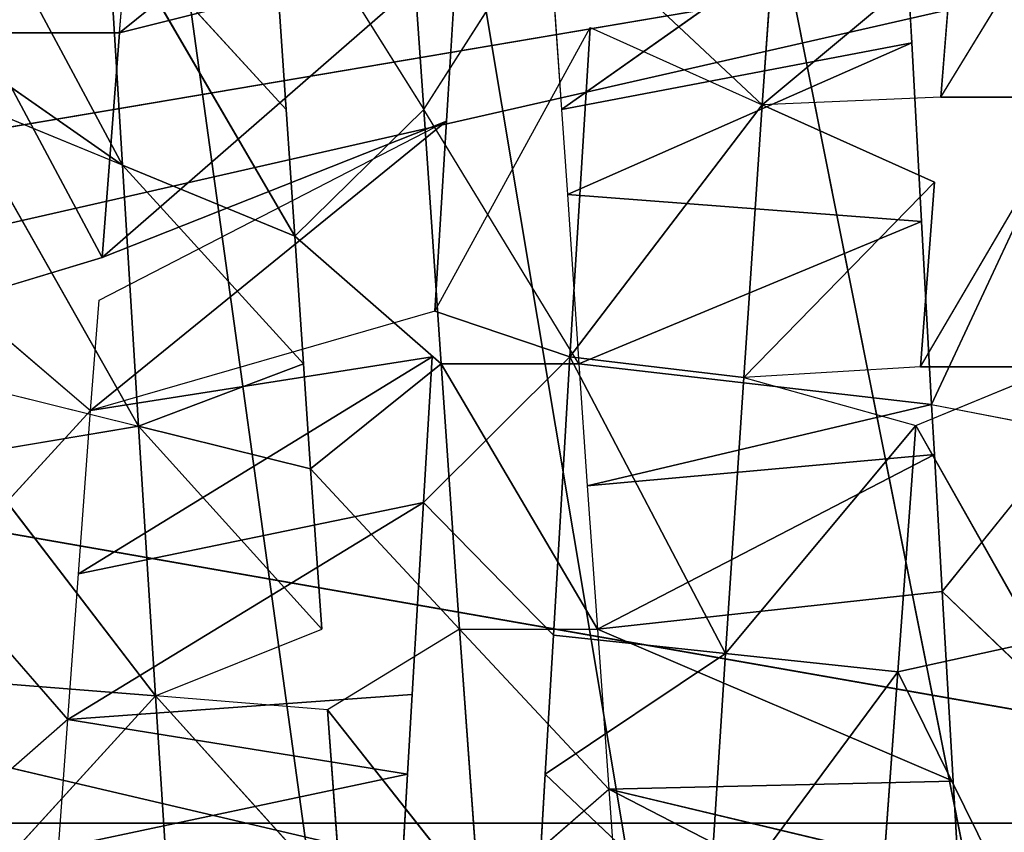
# Model space of a CAD drawing. Extents: x 0 to 40, y 0 to 81.9.
# Tile 279 of 623: x 4.206 to 4.831, y 74.874 to 75.39. Entities that reach past the tile are written whole.
import ezdxf

# ---------------------------------------------------------------- set-up
doc = ezdxf.new("R2010")
doc.units = 0
doc.header["$LTSCALE"] = 25.4
doc.layers.get('0').update_dxf_attribs({"color": 13, "linetype": 'CONTINUOUS'})

# ---------------------------------------------------------------- blocks, each defined once
blk = doc.blocks.new('ICE-TUBE-LED-S-8118_STL')
at = {"color": 0}
for p, q in [((74.98739, 16.85613, 47.73724), (75.40926, 18.65613, 47.73724)), ((74.98739, 16.85613, 47.73724), (75.40926, 18.65613, 47.73724)), ((75.51377, 18.65613, 44.27866), (75.19833, 16.85613, 44.25)), ((75.51377, 18.65613, 44.27866), (75.19833, 16.85613, 44.25)), ((75.19833, 18.65613, 44.25), (75.19833, 16.85613, 44.25)), ((75.19833, 18.65613, 44.25), (75.19833, 16.85613, 44.25)), ((75.40926, 18.65613, 47.73724), (75.81889, 16.85613, 47.63628)), ((75.40926, 18.65613, 47.73724), (75.81889, 16.85613, 47.63628)), ((75.81889, 16.85613, 44.36372), (75.51377, 18.65613, 44.27866)), ((75.81889, 16.85613, 44.36372), (75.51377, 18.65613, 44.27866)), ((75.26432, 17.86987, 44.43027), (75.18249, 17.96329, 44.42897)), ((75.26432, 17.86987, 44.43027), (75.35693, 17.95057, 44.43691)), ((75.35693, 17.95057, 44.43691), (75.4606, 17.85535, 44.45093)), ((75.61656, 17.83511, 47.71016), (75.6942, 17.94626, 47.8859)), ((75.4507, 17.82496, 47.74237), (75.66157, 17.94449, 47.89418)), ((75.4507, 17.82496, 47.74237), (75.66157, 17.94449, 47.89418)), ((75.61656, 17.83511, 47.71016), (75.66157, 17.94449, 47.89418)), ((75.47785, 17.93434, 47.92986), (75.4507, 17.82496, 47.74237)), ((75.53079, 17.93755, 44.46447), (75.4606, 17.85535, 44.45093)), ((75.53079, 17.93755, 44.46447), (75.55782, 17.848, 44.47057)), ((75.43279, 17.93181, 47.93585), (75.27926, 17.8142, 47.7587)), ((75.43279, 17.93181, 47.93585), (75.27926, 17.8142, 47.7587)), ((75.43279, 17.93181, 47.93585), (75.4507, 17.82496, 47.74237)), ((75.27926, 17.8142, 47.7587), (75.28797, 17.92357, 47.94794)), ((75.27926, 17.8142, 47.7587), (75.28797, 17.92357, 47.94794)), ((75.70077, 17.92446, 44.51139), (75.55782, 17.848, 44.47057)), ((75.70077, 17.92446, 44.51139), (75.55782, 17.848, 44.47057)), ((75.70077, 17.83696, 44.51139), (75.70077, 17.92446, 44.51139)), ((75.27926, 17.8142, 47.7587), (75.16699, 17.91658, 47.94975)), ((75.27926, 17.8142, 47.7587), (75.16699, 17.91658, 47.94975)), ((75.22965, 17.65408, 44.05025), (75.18249, 17.87579, 44.42897)), ((75.18249, 17.87579, 44.42897), (75.26432, 17.86987, 44.43027)), ((75.22965, 17.65408, 44.05025), (75.18249, 17.87579, 44.42897)), ((75.26432, 17.86987, 44.43027), (75.22965, 17.65408, 44.05025)), ((75.26432, 17.86987, 44.43027), (75.22965, 17.65408, 44.05025)), ((75.40218, 17.64391, 44.06068), (75.26432, 17.86987, 44.43027)), ((75.26432, 17.86987, 44.43027), (75.35693, 17.86308, 44.43691)), ((75.40218, 17.64391, 44.06068), (75.26432, 17.86987, 44.43027)), ((75.28024, 17.65112, 44.05172), (75.26432, 17.86987, 44.43027)), ((75.28024, 17.65112, 44.05172), (75.26432, 17.86987, 44.43027)), ((75.49484, 17.63836, 44.07268), (75.35693, 17.86308, 44.43691)), ((75.35693, 17.86308, 44.43691), (75.4606, 17.85535, 44.45093)), ((75.49484, 17.63836, 44.07268), (75.35693, 17.86308, 44.43691)), ((75.40218, 17.64391, 44.06068), (75.35693, 17.86308, 44.43691)), ((75.40218, 17.64391, 44.06068), (75.35693, 17.86308, 44.43691)), ((75.52385, 17.6366, 44.07736), (75.4606, 17.85535, 44.45093)), ((75.4606, 17.85535, 44.45093), (75.64452, 17.62925, 44.10173)), ((75.49484, 17.63836, 44.07268), (75.4606, 17.85535, 44.45093)), ((75.4606, 17.85535, 44.45093), (75.53079, 17.85005, 44.46447)), ((75.4606, 17.85535, 44.45093), (75.64452, 17.62925, 44.10173)), ((75.53079, 17.85005, 44.46447), (75.64452, 17.62925, 44.10173)), ((75.55782, 17.848, 44.47057), (75.64452, 17.62925, 44.10173)), ((75.55782, 17.848, 44.47057), (75.75452, 17.62244, 44.131)), ((75.55782, 17.848, 44.47057), (75.75452, 17.62244, 44.131)), ((75.55782, 17.848, 44.47057), (75.70077, 17.83696, 44.51139)), ((75.55782, 17.848, 44.47057), (75.70077, 17.83696, 44.51139)), ((75.7762, 17.8448, 47.66302), (75.57156, 17.72574, 47.52614)), ((75.7762, 17.8448, 47.66302), (75.57156, 17.72574, 47.52614)), ((75.7762, 17.8448, 47.66302), (75.61656, 17.83511, 47.71016)), ((75.7762, 17.8448, 47.66302), (75.61656, 17.83511, 47.71016)), ((75.65186, 17.73114, 47.50423), (75.7762, 17.8448, 47.66302)), ((75.65186, 17.73114, 47.50423), (75.7762, 17.8448, 47.66302)), ((75.61656, 17.83511, 47.71016), (75.4507, 17.82496, 47.74237)), ((75.61656, 17.83511, 47.71016), (75.4507, 17.82496, 47.74237)), ((75.61656, 17.83511, 47.71016), (75.4903, 17.7202, 47.54374)), ((75.61656, 17.83511, 47.71016), (75.4903, 17.7202, 47.54374)), ((75.61656, 17.83511, 47.71016), (75.57156, 17.72574, 47.52614)), ((75.61656, 17.83511, 47.71016), (75.57156, 17.72574, 47.52614)), ((75.70077, 17.83696, 44.51139), (75.75452, 17.62244, 44.131)), ((75.87996, 17.61455, 44.17302), (75.70077, 17.83696, 44.51139)), ((75.70077, 17.83696, 44.51139), (75.74751, 17.8333, 44.528)), ((75.87996, 17.61455, 44.17302), (75.70077, 17.83696, 44.51139)), ((75.70077, 17.83696, 44.51139), (75.75452, 17.62244, 44.131)), ((75.27926, 17.8142, 47.7587), (75.4507, 17.82496, 47.74237)), ((75.27926, 17.8142, 47.7587), (75.4507, 17.82496, 47.74237)), ((75.4507, 17.82496, 47.74237), (75.32161, 17.70845, 47.56627)), ((75.4507, 17.82496, 47.74237), (75.32161, 17.70845, 47.56627)), ((75.4507, 17.82496, 47.74237), (75.42354, 17.71559, 47.55489)), ((75.4507, 17.82496, 47.74237), (75.42354, 17.71559, 47.55489)), ((75.4507, 17.82496, 47.74237), (75.4903, 17.7202, 47.54374)), ((75.4507, 17.82496, 47.74237), (75.4903, 17.7202, 47.54374)), ((75.27926, 17.8142, 47.7587), (75.10456, 17.80295, 47.75806)), ((75.27926, 17.8142, 47.7587), (75.10456, 17.80295, 47.75806)), ((75.27926, 17.8142, 47.7587), (75.14843, 17.69604, 47.57032)), ((75.27926, 17.8142, 47.7587), (75.14843, 17.69604, 47.57032)), ((75.27055, 17.70482, 47.56945), (75.27926, 17.8142, 47.7587)), ((75.27926, 17.8142, 47.7587), (75.32161, 17.70845, 47.56627)), ((75.80924, 17.74229, 47.44747), (75.65186, 17.64364, 47.50423)), ((75.71402, 17.73543, 47.48407), (75.65186, 17.73114, 47.50423)), ((75.65186, 17.73114, 47.50423), (75.57156, 17.72574, 47.52614)), ((75.4903, 17.6327, 47.54374), (75.57156, 17.72574, 47.52614)), ((75.57156, 17.72574, 47.52614), (75.4903, 17.7202, 47.54374)), ((75.65186, 17.64364, 47.50423), (75.57156, 17.72574, 47.52614)), ((75.42354, 17.71559, 47.55489), (75.32161, 17.62095, 47.56627)), ((75.42354, 17.71559, 47.55489), (75.32161, 17.70845, 47.56627)), ((75.4903, 17.7202, 47.54374), (75.42354, 17.71559, 47.55489)), ((75.42354, 17.71559, 47.55489), (75.4903, 17.6327, 47.54374)), ((75.14843, 17.60854, 47.57032), (75.27055, 17.70482, 47.56945)), ((75.27055, 17.70482, 47.56945), (75.14843, 17.69604, 47.57032)), ((75.32161, 17.62095, 47.56627), (75.27055, 17.70482, 47.56945)), ((75.15874, 17.65819, 44.0504), (75.22965, 17.65408, 44.05025)), ((75.22965, 17.65408, 44.05025), (75.28024, 17.65112, 44.05172)), ((75.80924, 17.65479, 47.44747), (75.65186, 17.64364, 47.50423)), ((75.80924, 17.65479, 47.44747), (75.65186, 17.64364, 47.50423)), ((75.28024, 17.65112, 44.05172), (75.40218, 17.64391, 44.06068)), ((75.40218, 17.64391, 44.06068), (75.31794, 17.5614, 44.05367)), ((75.40218, 17.64391, 44.06068), (75.49486, 17.55085, 44.07268)), ((75.40218, 17.64391, 44.06068), (75.49484, 17.63836, 44.07268)), ((75.4903, 17.5452, 47.54374), (75.65186, 17.64364, 47.50423)), ((75.65186, 17.64364, 47.50423), (75.4903, 17.6327, 47.54374)), ((75.65186, 17.64364, 47.50423), (75.4903, 17.6327, 47.54374)), ((75.65186, 17.64364, 47.50423), (75.77564, 17.56482, 47.4612)), ((75.52385, 17.6366, 44.07736), (75.49486, 17.55085, 44.07268)), ((75.52385, 17.6366, 44.07736), (75.70405, 17.53807, 44.11672)), ((75.52385, 17.6366, 44.07736), (75.64452, 17.62925, 44.10173)), ((75.32161, 17.62095, 47.56627), (75.4903, 17.6327, 47.54374)), ((75.32161, 17.62095, 47.56627), (75.4903, 17.6327, 47.54374)), ((75.4903, 17.6327, 47.54374), (75.32161, 17.53345, 47.56627)), ((75.4903, 17.5452, 47.54374), (75.4903, 17.6327, 47.54374)), ((75.64452, 17.62925, 44.10173), (75.75452, 17.62244, 44.131)), ((75.32161, 17.62095, 47.56627), (75.14843, 17.60854, 47.57032)), ((75.32161, 17.62095, 47.56627), (75.14843, 17.60854, 47.57032)), ((75.21994, 17.5262, 47.57096), (75.32161, 17.62095, 47.56627)), ((75.32161, 17.62095, 47.56627), (75.32161, 17.53345, 47.56627)), ((75.14843, 17.60854, 47.57032), (75.21994, 17.5262, 47.57096)), ((75.22965, 17.56658, 44.05025), (75.12427, 17.57268, 44.05141)), ((75.22965, 17.56658, 44.05025), (75.13146, 17.4633, 44.24072)), ((75.22965, 17.56658, 44.05025), (75.13146, 17.4633, 44.24072)), ((75.22965, 17.56658, 44.05025), (75.30632, 17.45203, 44.24276)), ((75.22965, 17.56658, 44.05025), (75.30632, 17.45203, 44.24276)), ((75.31794, 17.5614, 44.05367), (75.22965, 17.56658, 44.05025)), ((75.77564, 17.56482, 47.4612), (75.65186, 17.55614, 47.50423)), ((75.30632, 17.45203, 44.24276), (75.31794, 17.5614, 44.05367)), ((75.30632, 17.45203, 44.24276), (75.31794, 17.5614, 44.05367)), ((75.49486, 17.55085, 44.07268), (75.31794, 17.5614, 44.05367)), ((75.49486, 17.55085, 44.07268), (75.31794, 17.5614, 44.05367)), ((75.59791, 17.55252, 47.51945), (75.4903, 17.5452, 47.54374)), ((75.59791, 17.55252, 47.51945), (75.58081, 17.32756, 47.91212)), ((75.59791, 17.55252, 47.51945), (75.58081, 17.32756, 47.91212)), ((75.65186, 17.55614, 47.50423), (75.59791, 17.55252, 47.51945)), ((75.59791, 17.55252, 47.51945), (75.69427, 17.33377, 47.88588)), ((75.59791, 17.55252, 47.51945), (75.69427, 17.33377, 47.88588)), ((75.65186, 17.55614, 47.50423), (75.80496, 17.3398, 47.85324)), ((75.65186, 17.55614, 47.50423), (75.80496, 17.3398, 47.85324)), ((75.65186, 17.55614, 47.50423), (75.69427, 17.33377, 47.88588)), ((75.65186, 17.55614, 47.50423), (75.69427, 17.33377, 47.88588)), ((75.30632, 17.45203, 44.24276), (75.49486, 17.55085, 44.07268)), ((75.30632, 17.45203, 44.24276), (75.49486, 17.55085, 44.07268)), ((75.48169, 17.44043, 44.2624), (75.49486, 17.55085, 44.07268)), ((75.48169, 17.44043, 44.2624), (75.49486, 17.55085, 44.07268)), ((75.70405, 17.53807, 44.11672), (75.49486, 17.55085, 44.07268)), ((75.65491, 17.4287, 44.29968), (75.49486, 17.55085, 44.07268)), ((75.70405, 17.53807, 44.11672), (75.49486, 17.55085, 44.07268)), ((75.65491, 17.4287, 44.29968), (75.49486, 17.55085, 44.07268)), ((75.41271, 17.53983, 47.55642), (75.32161, 17.53345, 47.56627)), ((75.4903, 17.5452, 47.54374), (75.41271, 17.53983, 47.55642)), ((75.41271, 17.53983, 47.55642), (75.46441, 17.32108, 47.93176)), ((75.41271, 17.53983, 47.55642), (75.46441, 17.32108, 47.93176)), ((75.41271, 17.53983, 47.55642), (75.43279, 17.31931, 47.93585)), ((75.41271, 17.53983, 47.55642), (75.43279, 17.31931, 47.93585)), ((75.4903, 17.5452, 47.54374), (75.46441, 17.32108, 47.93176)), ((75.4903, 17.5452, 47.54374), (75.46441, 17.32108, 47.93176)), ((75.4903, 17.5452, 47.54374), (75.58081, 17.32756, 47.91212)), ((75.4903, 17.5452, 47.54374), (75.58081, 17.32756, 47.91212)), ((75.32161, 17.53345, 47.56627), (75.21994, 17.5262, 47.57096)), ((75.32161, 17.53345, 47.56627), (75.22515, 17.30745, 47.94981)), ((75.32161, 17.53345, 47.56627), (75.22515, 17.30745, 47.94981)), ((75.32161, 17.53345, 47.56627), (75.43279, 17.31931, 47.93585)), ((75.32161, 17.53345, 47.56627), (75.43279, 17.31931, 47.93585)), ((75.32161, 17.53345, 47.56627), (75.34565, 17.31437, 47.94443)), ((75.32161, 17.53345, 47.56627), (75.34565, 17.31437, 47.94443)), ((75.70405, 17.53807, 44.11672), (75.65491, 17.4287, 44.29968)), ((75.75452, 17.53493, 44.131), (75.65491, 17.4287, 44.29968)), ((75.21994, 17.5262, 47.57096), (75.14843, 17.52104, 47.57032)), ((75.21994, 17.5262, 47.57096), (75.167, 17.30408, 47.94975)), ((75.21994, 17.5262, 47.57096), (75.167, 17.30408, 47.94975)), ((75.21994, 17.5262, 47.57096), (75.22515, 17.30745, 47.94981)), ((75.21994, 17.5262, 47.57096), (75.22515, 17.30745, 47.94981)), ((75.13146, 17.4633, 44.24072), (75.29469, 17.34265, 44.43184)), ((75.30632, 17.45203, 44.24276), (75.13146, 17.4633, 44.24072)), ((75.30632, 17.45203, 44.24276), (75.13146, 17.4633, 44.24072)), ((75.13146, 17.4633, 44.24072), (75.29469, 17.34265, 44.43184)), ((75.29469, 17.34265, 44.43184), (75.30632, 17.45203, 44.24276)), ((75.29469, 17.34265, 44.43184), (75.30632, 17.45203, 44.24276)), ((75.45119, 17.33106, 44.44937), (75.30632, 17.45203, 44.24276)), ((75.30632, 17.45203, 44.24276), (75.48169, 17.44043, 44.2624)), ((75.45119, 17.33106, 44.44937), (75.30632, 17.45203, 44.24276)), ((75.30632, 17.45203, 44.24276), (75.48169, 17.44043, 44.2624)), ((75.48169, 17.44043, 44.2624), (75.45119, 17.33106, 44.44937)), ((75.60578, 17.31932, 44.48264), (75.48169, 17.44043, 44.2624)), ((75.48169, 17.44043, 44.2624), (75.65491, 17.4287, 44.29968)), ((75.60578, 17.31932, 44.48264), (75.48169, 17.44043, 44.2624)), ((75.48847, 17.32826, 44.45591), (75.48169, 17.44043, 44.2624)), ((75.48169, 17.44043, 44.2624), (75.65491, 17.4287, 44.29968)), ((75.60578, 17.31932, 44.48264), (75.65491, 17.4287, 44.29968)), ((75.6597, 17.31516, 44.49816), (75.65491, 17.4287, 44.29968)), ((75.65491, 17.4287, 44.29968), (75.7561, 17.30762, 44.53123)), ((75.82336, 17.41699, 44.35413), (75.65491, 17.4287, 44.29968)), ((75.82336, 17.41699, 44.35413), (75.65491, 17.4287, 44.29968)), ((75.65491, 17.4287, 44.29968), (75.7561, 17.30762, 44.53123)), ((75.14007, 17.35383, 44.42997), (75.29469, 17.34265, 44.43184)), ((75.14007, 17.35383, 44.42997), (75.29469, 17.34265, 44.43184)), ((75.29469, 17.34265, 44.43184), (75.14007, 17.26633, 44.42997)), ((75.29469, 17.34265, 44.43184), (75.14007, 17.26633, 44.42997)), ((75.29469, 17.34265, 44.43184), (75.31416, 17.25373, 44.43316)), ((75.29469, 17.34265, 44.43184), (75.31416, 17.25373, 44.43316)), ((75.29469, 17.34265, 44.43184), (75.45119, 17.33106, 44.44937)), ((75.29469, 17.34265, 44.43184), (75.45119, 17.33106, 44.44937)), ((75.80496, 17.3398, 47.85324), (75.69427, 17.33377, 47.88588)), ((75.69427, 17.33377, 47.88588), (75.58081, 17.32756, 47.91212)), ((75.45119, 17.33106, 44.44937), (75.31416, 17.25373, 44.43316)), ((75.45119, 17.33106, 44.44937), (75.31416, 17.25373, 44.43316)), ((75.45119, 17.33106, 44.44937), (75.48847, 17.24076, 44.45591)), ((75.58081, 17.32756, 47.91212), (75.46441, 17.32108, 47.93176)), ((75.48847, 17.32826, 44.45591), (75.48847, 17.24076, 44.45591)), ((75.48847, 17.32826, 44.45591), (75.6597, 17.22766, 44.49816)), ((75.48847, 17.32826, 44.45591), (75.60578, 17.31932, 44.48264)), ((75.46441, 17.32108, 47.93176), (75.43279, 17.31931, 47.93585)), ((75.46441, 17.32108, 47.93176), (75.44742, 17.23263, 47.93402)), ((75.46441, 17.32108, 47.93176), (75.6323, 17.24289, 47.9011)), ((75.43279, 17.31931, 47.93585), (75.34565, 17.31437, 47.94443)), ((75.6597, 17.31516, 44.49816), (75.6597, 17.22766, 44.49816)), ((75.6597, 17.31516, 44.49816), (75.82462, 17.21468, 44.55911)), ((75.6597, 17.31516, 44.49816), (75.7561, 17.30762, 44.53123)), ((75.34565, 17.31437, 47.94443), (75.22515, 17.30745, 47.94981)), ((75.34565, 17.31437, 47.94443), (75.25677, 17.22178, 47.94912)), ((75.34565, 17.31437, 47.94443), (75.44742, 17.23263, 47.93402)), ((75.22515, 17.30745, 47.94981), (75.167, 17.30408, 47.94975))]:
    blk.add_line(p, q, dxfattribs=at)
mesh = blk.add_polyface(dxfattribs=at)
corners = [(81.99833, 18.65613, 0), (32.39832, 18.53461, 0), (32.39832, 18.65613, 0), (33.41051, 17.76106, 0), (34.4478, 16.85461, 0), (35.42089, 15.87956, 0), (36.32527, 14.84046, 0), (37.15673, 13.74214, 0), (37.91139, 12.58971, 0), (38.58575, 11.38851, 0), (39.17668, 10.14416, 0), (39.68142, 8.86242, 0), (40.09764, 7.54925, 0), (40.42338, 6.21078, 0), (40.65715, 4.85321, 0), (40.79784, 3.48288, 0), (40.84481, 2.10613, 0), (81.99833, -14.44387, 0), (33.41051, -13.5488, 0), (32.39832, -14.44387, 0), (32.39832, -14.32234, 0), (34.4478, -12.64234, 0), (35.42089, -11.6673, 0), (36.32527, -10.6282, 0), (37.15673, -9.52987, 0), (37.91139, -8.37744, 0), (38.58575, -7.17625, 0), (39.17668, -5.93189, 0), (39.68142, -4.65015, 0), (40.09764, -3.33699, 0), (40.42338, -1.99851, 0), (40.65715, -0.64095, 0), (40.79784, 0.72939, 0)]
mesh.append_faces([[corners[k] for k in face] for face in [(0, 1, 2), (18, 19, 20)]], dxfattribs={"vtx0": -1, "color": 0})
mesh.append_faces([[corners[k] for k in face] for face in [(1, 0, 3), (3, 0, 4), (4, 0, 5), (5, 0, 6), (6, 0, 7), (7, 0, 8), (8, 0, 9), (9, 0, 10), (10, 0, 11), (11, 0, 12), (12, 0, 13), (13, 0, 14), (14, 0, 15), (15, 0, 16), (19, 18, 17)]], dxfattribs={"vtx0": -1, "vtx1": -1, "color": 0})
mesh.append_faces([[corners[k] for k in face] for face in [(16, 0, 17), (17, 18, 21), (17, 21, 22), (17, 22, 23), (17, 23, 24), (17, 24, 25), (17, 25, 26), (17, 26, 27), (17, 27, 28), (17, 28, 29), (17, 29, 30), (17, 30, 31), (17, 31, 32), (17, 32, 16)]], dxfattribs={"vtx0": -1, "vtx2": -1, "color": 0})
mesh = blk.add_polyface(dxfattribs=at)
corners = [(81.99833, -14.44387, 92), (32.39832, -14.32234, 92), (32.39832, -14.44387, 92), (33.41051, -13.5488, 92), (34.4478, -12.64234, 92), (35.42089, -11.6673, 92), (36.32527, -10.6282, 92), (37.15673, -9.52987, 92), (37.91139, -8.37744, 92), (38.58575, -7.17625, 92), (39.17668, -5.93189, 92), (39.68142, -4.65015, 92), (40.09764, -3.33699, 92), (40.42338, -1.99851, 92), (40.65715, -0.64095, 92), (40.79784, 0.72939, 92), (40.84481, 2.10613, 92), (33.41051, 17.76106, 92), (32.39832, 18.65613, 92), (32.39832, 18.53461, 92), (81.99833, 18.65613, 92), (34.4478, 16.85461, 92), (35.42089, 15.87956, 92), (36.32527, 14.84046, 92), (37.15673, 13.74214, 92), (37.91139, 12.58971, 92), (38.58575, 11.38851, 92), (39.17668, 10.14416, 92), (39.68142, 8.86242, 92), (40.09764, 7.54925, 92), (40.42338, 6.21078, 92), (40.65715, 4.85321, 92), (40.79784, 3.48288, 92)]
mesh.append_faces([[corners[k] for k in face] for face in [(0, 1, 2), (17, 18, 19)]], dxfattribs={"vtx0": -1, "color": 0})
mesh.append_faces([[corners[k] for k in face] for face in [(1, 0, 3), (3, 0, 4), (4, 0, 5), (5, 0, 6), (6, 0, 7), (7, 0, 8), (8, 0, 9), (9, 0, 10), (10, 0, 11), (11, 0, 12), (12, 0, 13), (13, 0, 14), (14, 0, 15), (15, 0, 16), (18, 17, 20), (20, 16, 0)]], dxfattribs={"vtx0": -1, "vtx1": -1, "color": 0})
mesh.append_faces([[corners[k] for k in face] for face in [(20, 17, 21), (20, 21, 22), (20, 22, 23), (20, 23, 24), (20, 24, 25), (20, 25, 26), (20, 26, 27), (20, 27, 28), (20, 28, 29), (20, 29, 30), (20, 30, 31), (20, 31, 32), (20, 32, 16)]], dxfattribs={"vtx0": -1, "vtx2": -1, "color": 0})
mesh = blk.add_polyface(dxfattribs=at)
corners = [(75.19833, 16.85613, 44.25), (74.98739, 18.65613, 44.26276), (74.98739, 16.85613, 44.26276), (75.19833, 18.65613, 44.25)]
mesh.append_faces([[corners[k] for k in face] for face in [(0, 1, 2), (1, 0, 3)]], dxfattribs={"vtx0": -1, "color": 0})
mesh = blk.add_polyface(dxfattribs=at)
corners = [(75.81889, 16.85613, 47.63628), (74.98739, 16.85613, 47.73724), (75.40926, 18.65613, 47.73724)]
mesh.append_faces([[corners[k] for k in face] for face in [(0, 1, 2)]], dxfattribs={"color": 0})
mesh = blk.add_polyface(dxfattribs=at)
corners = [(75.40926, 18.65613, 47.73724), (74.98739, 16.85613, 47.73724), (74.98739, 18.65613, 47.73724)]
mesh.append_faces([[corners[k] for k in face] for face in [(0, 1, 2)]], dxfattribs={"color": 0})
mesh = blk.add_polyface(dxfattribs=at)
corners = [(75.81889, 16.85613, 44.36372), (75.51377, 18.65613, 44.27866), (75.19833, 16.85613, 44.25)]
mesh.append_faces([[corners[k] for k in face] for face in [(0, 1, 2)]], dxfattribs={"color": 0})
mesh = blk.add_polyface(dxfattribs=at)
corners = [(75.51377, 18.65613, 44.27866), (75.19833, 18.65613, 44.25), (75.19833, 16.85613, 44.25)]
mesh.append_faces([[corners[k] for k in face] for face in [(0, 1, 2)]], dxfattribs={"color": 0})
mesh = blk.add_polyface(dxfattribs=at)
corners = [(75.81889, 16.85613, 47.63628), (75.40926, 18.65613, 47.73724), (75.81889, 18.65613, 47.63628)]
mesh.append_faces([[corners[k] for k in face] for face in [(0, 1, 2)]], dxfattribs={"color": 0})
mesh = blk.add_polyface(dxfattribs=at)
corners = [(75.81889, 18.65613, 44.36372), (75.51377, 18.65613, 44.27866), (75.81889, 16.85613, 44.36372)]
mesh.append_faces([[corners[k] for k in face] for face in [(0, 1, 2)]], dxfattribs={"color": 0})
mesh = blk.add_polyface(dxfattribs=at)
corners = [(75.35693, 17.95057, 44.43691), (75.26432, 17.86987, 44.43027), (75.18249, 17.96329, 44.42897)]
mesh.append_faces([[corners[k] for k in face] for face in [(0, 1, 2)]], dxfattribs={"color": 0})
mesh = blk.add_polyface(dxfattribs=at)
corners = [(75.83838, 17.95418, 47.84196), (75.61656, 17.83511, 47.71016), (75.7762, 17.8448, 47.66302), (75.6942, 17.94626, 47.8859)]
mesh.append_faces([[corners[k] for k in face] for face in [(0, 1, 2), (1, 0, 3)]], dxfattribs={"vtx0": -1, "color": 0})
mesh = blk.add_polyface(dxfattribs=at)
corners = [(75.53079, 17.93755, 44.46447), (75.4606, 17.85535, 44.45093), (75.35693, 17.95057, 44.43691)]
mesh.append_faces([[corners[k] for k in face] for face in [(0, 1, 2)]], dxfattribs={"color": 0})
mesh = blk.add_polyface(dxfattribs=at)
corners = [(75.47785, 17.93434, 47.92986), (75.4507, 17.82496, 47.74237), (75.66157, 17.94449, 47.89418)]
mesh.append_faces([[corners[k] for k in face] for face in [(0, 1, 2)]], dxfattribs={"color": 0})
mesh = blk.add_polyface(dxfattribs=at)
corners = [(75.66157, 17.94449, 47.89418), (75.4507, 17.82496, 47.74237), (75.61656, 17.83511, 47.71016)]
mesh.append_faces([[corners[k] for k in face] for face in [(0, 1, 2)]], dxfattribs={"color": 0})
mesh = blk.add_polyface(dxfattribs=at)
corners = [(75.70077, 17.92446, 44.51139), (75.55782, 17.848, 44.47057), (75.53079, 17.93755, 44.46447)]
mesh.append_faces([[corners[k] for k in face] for face in [(0, 1, 2)]], dxfattribs={"color": 0})
mesh = blk.add_polyface(dxfattribs=at)
corners = [(75.43279, 17.93181, 47.93585), (75.27926, 17.8142, 47.7587), (75.4507, 17.82496, 47.74237)]
mesh.append_faces([[corners[k] for k in face] for face in [(0, 1, 2)]], dxfattribs={"color": 0})
mesh = blk.add_polyface(dxfattribs=at)
corners = [(75.28797, 17.92357, 47.94794), (75.27926, 17.8142, 47.7587), (75.43279, 17.93181, 47.93585)]
mesh.append_faces([[corners[k] for k in face] for face in [(0, 1, 2)]], dxfattribs={"color": 0})
mesh = blk.add_polyface(dxfattribs=at)
corners = [(75.16699, 17.91658, 47.94975), (75.27926, 17.8142, 47.7587), (75.28797, 17.92357, 47.94794)]
mesh.append_faces([[corners[k] for k in face] for face in [(0, 1, 2)]], dxfattribs={"color": 0})
mesh = blk.add_polyface(dxfattribs=at)
corners = [(75.70077, 17.83696, 44.51139), (75.55782, 17.848, 44.47057), (75.70077, 17.92446, 44.51139)]
mesh.append_faces([[corners[k] for k in face] for face in [(0, 1, 2)]], dxfattribs={"color": 0})
mesh = blk.add_polyface(dxfattribs=at)
corners = [(75.86368, 17.82405, 44.57673), (75.70077, 17.92446, 44.51139), (75.86368, 17.91155, 44.57673)]
mesh.append_faces([[corners[k] for k in face] for face in [(0, 1, 2)]], dxfattribs={"color": 0})
mesh = blk.add_polyface(dxfattribs=at)
corners = [(75.16699, 17.91658, 47.94975), (75.10456, 17.80295, 47.75806), (75.27926, 17.8142, 47.7587)]
mesh.append_faces([[corners[k] for k in face] for face in [(0, 1, 2)]], dxfattribs={"color": 0})
mesh = blk.add_polyface(dxfattribs=at)
corners = [(75.18249, 17.87579, 44.42897), (75.22965, 17.65408, 44.05025), (75.15874, 17.65819, 44.0504)]
mesh.append_faces([[corners[k] for k in face] for face in [(0, 1, 2)]], dxfattribs={"color": 0})
mesh = blk.add_polyface(dxfattribs=at)
corners = [(75.26432, 17.86987, 44.43027), (75.22965, 17.65408, 44.05025), (75.18249, 17.87579, 44.42897)]
mesh.append_faces([[corners[k] for k in face] for face in [(0, 1, 2)]], dxfattribs={"color": 0})
mesh = blk.add_polyface(dxfattribs=at)
corners = [(75.26432, 17.86987, 44.43027), (75.28024, 17.65112, 44.05172), (75.22965, 17.65408, 44.05025)]
mesh.append_faces([[corners[k] for k in face] for face in [(0, 1, 2)]], dxfattribs={"color": 0})
mesh = blk.add_polyface(dxfattribs=at)
corners = [(75.35693, 17.86308, 44.43691), (75.40218, 17.64391, 44.06068), (75.26432, 17.86987, 44.43027)]
mesh.append_faces([[corners[k] for k in face] for face in [(0, 1, 2)]], dxfattribs={"color": 0})
mesh = blk.add_polyface(dxfattribs=at)
corners = [(75.26432, 17.86987, 44.43027), (75.40218, 17.64391, 44.06068), (75.28024, 17.65112, 44.05172)]
mesh.append_faces([[corners[k] for k in face] for face in [(0, 1, 2)]], dxfattribs={"color": 0})
mesh = blk.add_polyface(dxfattribs=at)
corners = [(75.4606, 17.85535, 44.45093), (75.49484, 17.63836, 44.07268), (75.35693, 17.86308, 44.43691)]
mesh.append_faces([[corners[k] for k in face] for face in [(0, 1, 2)]], dxfattribs={"color": 0})
mesh = blk.add_polyface(dxfattribs=at)
corners = [(75.35693, 17.86308, 44.43691), (75.49484, 17.63836, 44.07268), (75.40218, 17.64391, 44.06068)]
mesh.append_faces([[corners[k] for k in face] for face in [(0, 1, 2)]], dxfattribs={"color": 0})
mesh = blk.add_polyface(dxfattribs=at)
corners = [(75.4606, 17.85535, 44.45093), (75.64452, 17.62925, 44.10173), (75.52385, 17.6366, 44.07736)]
mesh.append_faces([[corners[k] for k in face] for face in [(0, 1, 2)]], dxfattribs={"color": 0})
mesh = blk.add_polyface(dxfattribs=at)
corners = [(75.53079, 17.85005, 44.46447), (75.64452, 17.62925, 44.10173), (75.4606, 17.85535, 44.45093)]
mesh.append_faces([[corners[k] for k in face] for face in [(0, 1, 2)]], dxfattribs={"color": 0})
mesh = blk.add_polyface(dxfattribs=at)
corners = [(75.55782, 17.848, 44.47057), (75.75452, 17.62244, 44.131), (75.64452, 17.62925, 44.10173)]
mesh.append_faces([[corners[k] for k in face] for face in [(0, 1, 2)]], dxfattribs={"color": 0})
mesh = blk.add_polyface(dxfattribs=at)
corners = [(75.70077, 17.83696, 44.51139), (75.75452, 17.62244, 44.131), (75.55782, 17.848, 44.47057)]
mesh.append_faces([[corners[k] for k in face] for face in [(0, 1, 2)]], dxfattribs={"color": 0})
mesh = blk.add_polyface(dxfattribs=at)
corners = [(75.7762, 17.8448, 47.66302), (75.57156, 17.72574, 47.52614), (75.65186, 17.73114, 47.50423)]
mesh.append_faces([[corners[k] for k in face] for face in [(0, 1, 2)]], dxfattribs={"color": 0})
mesh = blk.add_polyface(dxfattribs=at)
corners = [(75.61656, 17.83511, 47.71016), (75.57156, 17.72574, 47.52614), (75.7762, 17.8448, 47.66302)]
mesh.append_faces([[corners[k] for k in face] for face in [(0, 1, 2)]], dxfattribs={"color": 0})
mesh = blk.add_polyface(dxfattribs=at)
corners = [(75.7762, 17.8448, 47.66302), (75.65186, 17.73114, 47.50423), (75.71402, 17.73543, 47.48407)]
mesh.append_faces([[corners[k] for k in face] for face in [(0, 1, 2)]], dxfattribs={"color": 0})
mesh = blk.add_polyface(dxfattribs=at)
corners = [(75.4507, 17.82496, 47.74237), (75.4903, 17.7202, 47.54374), (75.61656, 17.83511, 47.71016)]
mesh.append_faces([[corners[k] for k in face] for face in [(0, 1, 2)]], dxfattribs={"color": 0})
mesh = blk.add_polyface(dxfattribs=at)
corners = [(75.61656, 17.83511, 47.71016), (75.4903, 17.7202, 47.54374), (75.57156, 17.72574, 47.52614)]
mesh.append_faces([[corners[k] for k in face] for face in [(0, 1, 2)]], dxfattribs={"color": 0})
mesh = blk.add_polyface(dxfattribs=at)
corners = [(75.74751, 17.8333, 44.528), (75.87996, 17.61455, 44.17302), (75.70077, 17.83696, 44.51139)]
mesh.append_faces([[corners[k] for k in face] for face in [(0, 1, 2)]], dxfattribs={"color": 0})
mesh = blk.add_polyface(dxfattribs=at)
corners = [(75.70077, 17.83696, 44.51139), (75.87996, 17.61455, 44.17302), (75.75452, 17.62244, 44.131)]
mesh.append_faces([[corners[k] for k in face] for face in [(0, 1, 2)]], dxfattribs={"color": 0})
mesh = blk.add_polyface(dxfattribs=at)
corners = [(75.27926, 17.8142, 47.7587), (75.32161, 17.70845, 47.56627), (75.4507, 17.82496, 47.74237)]
mesh.append_faces([[corners[k] for k in face] for face in [(0, 1, 2)]], dxfattribs={"color": 0})
mesh = blk.add_polyface(dxfattribs=at)
corners = [(75.4507, 17.82496, 47.74237), (75.32161, 17.70845, 47.56627), (75.42354, 17.71559, 47.55489)]
mesh.append_faces([[corners[k] for k in face] for face in [(0, 1, 2)]], dxfattribs={"color": 0})
mesh = blk.add_polyface(dxfattribs=at)
corners = [(75.4507, 17.82496, 47.74237), (75.42354, 17.71559, 47.55489), (75.4903, 17.7202, 47.54374)]
mesh.append_faces([[corners[k] for k in face] for face in [(0, 1, 2)]], dxfattribs={"color": 0})
mesh = blk.add_polyface(dxfattribs=at)
corners = [(75.27926, 17.8142, 47.7587), (75.10456, 17.80295, 47.75806), (75.14843, 17.69604, 47.57032)]
mesh.append_faces([[corners[k] for k in face] for face in [(0, 1, 2)]], dxfattribs={"color": 0})
mesh = blk.add_polyface(dxfattribs=at)
corners = [(75.27926, 17.8142, 47.7587), (75.14843, 17.69604, 47.57032), (75.27055, 17.70482, 47.56945)]
mesh.append_faces([[corners[k] for k in face] for face in [(0, 1, 2)]], dxfattribs={"color": 0})
mesh = blk.add_polyface(dxfattribs=at)
corners = [(75.80924, 17.74229, 47.44747), (75.65186, 17.64364, 47.50423), (75.80924, 17.65479, 47.44747)]
mesh.append_faces([[corners[k] for k in face] for face in [(0, 1, 2)]], dxfattribs={"color": 0})
mesh = blk.add_polyface(dxfattribs=at)
corners = [(75.65186, 17.64364, 47.50423), (75.57156, 17.72574, 47.52614), (75.4903, 17.6327, 47.54374)]
mesh.append_faces([[corners[k] for k in face] for face in [(0, 1, 2)]], dxfattribs={"color": 0})
mesh = blk.add_polyface(dxfattribs=at)
corners = [(75.4903, 17.6327, 47.54374), (75.42354, 17.71559, 47.55489), (75.32161, 17.62095, 47.56627)]
mesh.append_faces([[corners[k] for k in face] for face in [(0, 1, 2)]], dxfattribs={"color": 0})
mesh = blk.add_polyface(dxfattribs=at)
corners = [(75.32161, 17.62095, 47.56627), (75.27055, 17.70482, 47.56945), (75.14843, 17.60854, 47.57032)]
mesh.append_faces([[corners[k] for k in face] for face in [(0, 1, 2)]], dxfattribs={"color": 0})
mesh = blk.add_polyface(dxfattribs=at)
corners = [(75.80924, 17.65479, 47.44747), (75.65186, 17.64364, 47.50423), (75.77564, 17.56482, 47.4612)]
mesh.append_faces([[corners[k] for k in face] for face in [(0, 1, 2)]], dxfattribs={"color": 0})
mesh = blk.add_polyface(dxfattribs=at)
corners = [(75.49486, 17.55085, 44.07268), (75.31794, 17.5614, 44.05367), (75.40218, 17.64391, 44.06068)]
mesh.append_faces([[corners[k] for k in face] for face in [(0, 1, 2)]], dxfattribs={"color": 0})
mesh = blk.add_polyface(dxfattribs=at)
corners = [(75.65186, 17.64364, 47.50423), (75.4903, 17.6327, 47.54374), (75.4903, 17.5452, 47.54374)]
mesh.append_faces([[corners[k] for k in face] for face in [(0, 1, 2)]], dxfattribs={"color": 0})
mesh = blk.add_polyface(dxfattribs=at)
corners = [(75.70405, 17.53807, 44.11672), (75.49486, 17.55085, 44.07268), (75.52385, 17.6366, 44.07736)]
mesh.append_faces([[corners[k] for k in face] for face in [(0, 1, 2)]], dxfattribs={"color": 0})
mesh = blk.add_polyface(dxfattribs=at)
corners = [(75.4903, 17.6327, 47.54374), (75.32161, 17.62095, 47.56627), (75.32161, 17.53345, 47.56627)]
mesh.append_faces([[corners[k] for k in face] for face in [(0, 1, 2)]], dxfattribs={"color": 0})
mesh = blk.add_polyface(dxfattribs=at)
corners = [(75.32161, 17.62095, 47.56627), (75.14843, 17.60854, 47.57032), (75.21994, 17.5262, 47.57096)]
mesh.append_faces([[corners[k] for k in face] for face in [(0, 1, 2)]], dxfattribs={"color": 0})
mesh = blk.add_polyface(dxfattribs=at)
corners = [(75.13146, 17.4633, 44.24072), (75.12427, 17.57268, 44.05141), (75.22965, 17.56658, 44.05025)]
mesh.append_faces([[corners[k] for k in face] for face in [(0, 1, 2)]], dxfattribs={"color": 0})
mesh = blk.add_polyface(dxfattribs=at)
corners = [(75.30632, 17.45203, 44.24276), (75.13146, 17.4633, 44.24072), (75.22965, 17.56658, 44.05025)]
mesh.append_faces([[corners[k] for k in face] for face in [(0, 1, 2)]], dxfattribs={"color": 0})
mesh = blk.add_polyface(dxfattribs=at)
corners = [(75.30632, 17.45203, 44.24276), (75.22965, 17.56658, 44.05025), (75.31794, 17.5614, 44.05367)]
mesh.append_faces([[corners[k] for k in face] for face in [(0, 1, 2)]], dxfattribs={"color": 0})
mesh = blk.add_polyface(dxfattribs=at)
corners = [(75.80496, 17.3398, 47.85324), (75.77564, 17.56482, 47.4612), (75.65186, 17.55614, 47.50423)]
mesh.append_faces([[corners[k] for k in face] for face in [(0, 1, 2)]], dxfattribs={"color": 0})
mesh = blk.add_polyface(dxfattribs=at)
corners = [(75.30632, 17.45203, 44.24276), (75.31794, 17.5614, 44.05367), (75.49486, 17.55085, 44.07268)]
mesh.append_faces([[corners[k] for k in face] for face in [(0, 1, 2)]], dxfattribs={"color": 0})
mesh = blk.add_polyface(dxfattribs=at)
corners = [(75.58081, 17.32756, 47.91212), (75.59791, 17.55252, 47.51945), (75.4903, 17.5452, 47.54374)]
mesh.append_faces([[corners[k] for k in face] for face in [(0, 1, 2)]], dxfattribs={"color": 0})
mesh = blk.add_polyface(dxfattribs=at)
corners = [(75.58081, 17.32756, 47.91212), (75.69427, 17.33377, 47.88588), (75.59791, 17.55252, 47.51945)]
mesh.append_faces([[corners[k] for k in face] for face in [(0, 1, 2)]], dxfattribs={"color": 0})
mesh = blk.add_polyface(dxfattribs=at)
corners = [(75.69427, 17.33377, 47.88588), (75.65186, 17.55614, 47.50423), (75.59791, 17.55252, 47.51945)]
mesh.append_faces([[corners[k] for k in face] for face in [(0, 1, 2)]], dxfattribs={"color": 0})
mesh = blk.add_polyface(dxfattribs=at)
corners = [(75.69427, 17.33377, 47.88588), (75.80496, 17.3398, 47.85324), (75.65186, 17.55614, 47.50423)]
mesh.append_faces([[corners[k] for k in face] for face in [(0, 1, 2)]], dxfattribs={"color": 0})
mesh = blk.add_polyface(dxfattribs=at)
corners = [(75.48169, 17.44043, 44.2624), (75.30632, 17.45203, 44.24276), (75.49486, 17.55085, 44.07268)]
mesh.append_faces([[corners[k] for k in face] for face in [(0, 1, 2)]], dxfattribs={"color": 0})
mesh = blk.add_polyface(dxfattribs=at)
corners = [(75.65491, 17.4287, 44.29968), (75.48169, 17.44043, 44.2624), (75.49486, 17.55085, 44.07268)]
mesh.append_faces([[corners[k] for k in face] for face in [(0, 1, 2)]], dxfattribs={"color": 0})
mesh = blk.add_polyface(dxfattribs=at)
corners = [(75.65491, 17.4287, 44.29968), (75.49486, 17.55085, 44.07268), (75.70405, 17.53807, 44.11672)]
mesh.append_faces([[corners[k] for k in face] for face in [(0, 1, 2)]], dxfattribs={"color": 0})
mesh = blk.add_polyface(dxfattribs=at)
corners = [(75.43279, 17.31931, 47.93585), (75.41271, 17.53983, 47.55642), (75.32161, 17.53345, 47.56627)]
mesh.append_faces([[corners[k] for k in face] for face in [(0, 1, 2)]], dxfattribs={"color": 0})
mesh = blk.add_polyface(dxfattribs=at)
corners = [(75.46441, 17.32108, 47.93176), (75.4903, 17.5452, 47.54374), (75.41271, 17.53983, 47.55642)]
mesh.append_faces([[corners[k] for k in face] for face in [(0, 1, 2)]], dxfattribs={"color": 0})
mesh = blk.add_polyface(dxfattribs=at)
corners = [(75.43279, 17.31931, 47.93585), (75.46441, 17.32108, 47.93176), (75.41271, 17.53983, 47.55642)]
mesh.append_faces([[corners[k] for k in face] for face in [(0, 1, 2)]], dxfattribs={"color": 0})
mesh = blk.add_polyface(dxfattribs=at)
corners = [(75.46441, 17.32108, 47.93176), (75.58081, 17.32756, 47.91212), (75.4903, 17.5452, 47.54374)]
mesh.append_faces([[corners[k] for k in face] for face in [(0, 1, 2)]], dxfattribs={"color": 0})
mesh = blk.add_polyface(dxfattribs=at)
corners = [(75.22515, 17.30745, 47.94981), (75.32161, 17.53345, 47.56627), (75.21994, 17.5262, 47.57096)]
mesh.append_faces([[corners[k] for k in face] for face in [(0, 1, 2)]], dxfattribs={"color": 0})
mesh = blk.add_polyface(dxfattribs=at)
corners = [(75.22515, 17.30745, 47.94981), (75.34565, 17.31437, 47.94443), (75.32161, 17.53345, 47.56627)]
mesh.append_faces([[corners[k] for k in face] for face in [(0, 1, 2)]], dxfattribs={"color": 0})
mesh = blk.add_polyface(dxfattribs=at)
corners = [(75.34565, 17.31437, 47.94443), (75.43279, 17.31931, 47.93585), (75.32161, 17.53345, 47.56627)]
mesh.append_faces([[corners[k] for k in face] for face in [(0, 1, 2)]], dxfattribs={"color": 0})
mesh = blk.add_polyface(dxfattribs=at)
corners = [(75.82336, 17.41699, 44.35413), (75.65491, 17.4287, 44.29968), (75.75452, 17.53493, 44.131)]
mesh.append_faces([[corners[k] for k in face] for face in [(0, 1, 2)]], dxfattribs={"color": 0})
mesh = blk.add_polyface(dxfattribs=at)
corners = [(75.10358, 17.30036, 47.9477), (75.21994, 17.5262, 47.57096), (75.14843, 17.52104, 47.57032), (75.167, 17.30408, 47.94975)]
mesh.append_faces([[corners[k] for k in face] for face in [(0, 1, 2), (1, 0, 3)]], dxfattribs={"vtx0": -1, "color": 0})
mesh = blk.add_polyface(dxfattribs=at)
corners = [(75.22515, 17.30745, 47.94981), (75.21994, 17.5262, 47.57096), (75.167, 17.30408, 47.94975)]
mesh.append_faces([[corners[k] for k in face] for face in [(0, 1, 2)]], dxfattribs={"color": 0})
mesh = blk.add_polyface(dxfattribs=at)
corners = [(75.29469, 17.34265, 44.43184), (75.14007, 17.35383, 44.42997), (75.13146, 17.4633, 44.24072)]
mesh.append_faces([[corners[k] for k in face] for face in [(0, 1, 2)]], dxfattribs={"color": 0})
mesh = blk.add_polyface(dxfattribs=at)
corners = [(75.29469, 17.34265, 44.43184), (75.13146, 17.4633, 44.24072), (75.30632, 17.45203, 44.24276)]
mesh.append_faces([[corners[k] for k in face] for face in [(0, 1, 2)]], dxfattribs={"color": 0})
mesh = blk.add_polyface(dxfattribs=at)
corners = [(75.45119, 17.33106, 44.44937), (75.29469, 17.34265, 44.43184), (75.30632, 17.45203, 44.24276)]
mesh.append_faces([[corners[k] for k in face] for face in [(0, 1, 2)]], dxfattribs={"color": 0})
mesh = blk.add_polyface(dxfattribs=at)
corners = [(75.45119, 17.33106, 44.44937), (75.30632, 17.45203, 44.24276), (75.48169, 17.44043, 44.2624)]
mesh.append_faces([[corners[k] for k in face] for face in [(0, 1, 2)]], dxfattribs={"color": 0})
mesh = blk.add_polyface(dxfattribs=at)
corners = [(75.60578, 17.31932, 44.48264), (75.48169, 17.44043, 44.2624), (75.65491, 17.4287, 44.29968)]
mesh.append_faces([[corners[k] for k in face] for face in [(0, 1, 2)]], dxfattribs={"color": 0})
mesh = blk.add_polyface(dxfattribs=at)
corners = [(75.60578, 17.31932, 44.48264), (75.48847, 17.32826, 44.45591), (75.48169, 17.44043, 44.2624)]
mesh.append_faces([[corners[k] for k in face] for face in [(0, 1, 2)]], dxfattribs={"color": 0})
mesh = blk.add_polyface(dxfattribs=at)
corners = [(75.7561, 17.30762, 44.53123), (75.6597, 17.31516, 44.49816), (75.65491, 17.4287, 44.29968)]
mesh.append_faces([[corners[k] for k in face] for face in [(0, 1, 2)]], dxfattribs={"color": 0})
mesh = blk.add_polyface(dxfattribs=at)
corners = [(75.7561, 17.30762, 44.53123), (75.65491, 17.4287, 44.29968), (75.82336, 17.41699, 44.35413)]
mesh.append_faces([[corners[k] for k in face] for face in [(0, 1, 2)]], dxfattribs={"color": 0})
mesh = blk.add_polyface(dxfattribs=at)
corners = [(75.29469, 17.34265, 44.43184), (75.14007, 17.26633, 44.42997), (75.14007, 17.35383, 44.42997)]
mesh.append_faces([[corners[k] for k in face] for face in [(0, 1, 2)]], dxfattribs={"color": 0})
mesh = blk.add_polyface(dxfattribs=at)
corners = [(75.31416, 17.25373, 44.43316), (75.14007, 17.26633, 44.42997), (75.29469, 17.34265, 44.43184)]
mesh.append_faces([[corners[k] for k in face] for face in [(0, 1, 2)]], dxfattribs={"color": 0})
mesh = blk.add_polyface(dxfattribs=at)
corners = [(75.45119, 17.33106, 44.44937), (75.31416, 17.25373, 44.43316), (75.29469, 17.34265, 44.43184)]
mesh.append_faces([[corners[k] for k in face] for face in [(0, 1, 2)]], dxfattribs={"color": 0})
mesh = blk.add_polyface(dxfattribs=at)
corners = [(75.48847, 17.24076, 44.45591), (75.31416, 17.25373, 44.43316), (75.45119, 17.33106, 44.44937)]
mesh.append_faces([[corners[k] for k in face] for face in [(0, 1, 2)]], dxfattribs={"color": 0})
mesh = blk.add_polyface(dxfattribs=at)
corners = [(75.6597, 17.22766, 44.49816), (75.48847, 17.24076, 44.45591), (75.48847, 17.32826, 44.45591)]
mesh.append_faces([[corners[k] for k in face] for face in [(0, 1, 2)]], dxfattribs={"color": 0})
mesh = blk.add_polyface(dxfattribs=at)
corners = [(75.6323, 17.24289, 47.9011), (75.46441, 17.32108, 47.93176), (75.44742, 17.23263, 47.93402)]
mesh.append_faces([[corners[k] for k in face] for face in [(0, 1, 2)]], dxfattribs={"color": 0})
mesh = blk.add_polyface(dxfattribs=at)
corners = [(75.82462, 17.21468, 44.55911), (75.6597, 17.22766, 44.49816), (75.6597, 17.31516, 44.49816)]
mesh.append_faces([[corners[k] for k in face] for face in [(0, 1, 2)]], dxfattribs={"color": 0})
mesh = blk.add_polyface(dxfattribs=at)
corners = [(75.44742, 17.23263, 47.93402), (75.34565, 17.31437, 47.94443), (75.25677, 17.22178, 47.94912)]
mesh.append_faces([[corners[k] for k in face] for face in [(0, 1, 2)]], dxfattribs={"color": 0})

msp = doc.modelspace()

# ---------------------------------------------------------------- block references
at = {"color": 8, "rotation": 90.00000000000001}
msp.add_blockref('ICE-TUBE-LED-S-8118_STL', (22.10613, -0.3188, 254.70001), dxfattribs=at)

doc.saveas('drawing.dxf')
